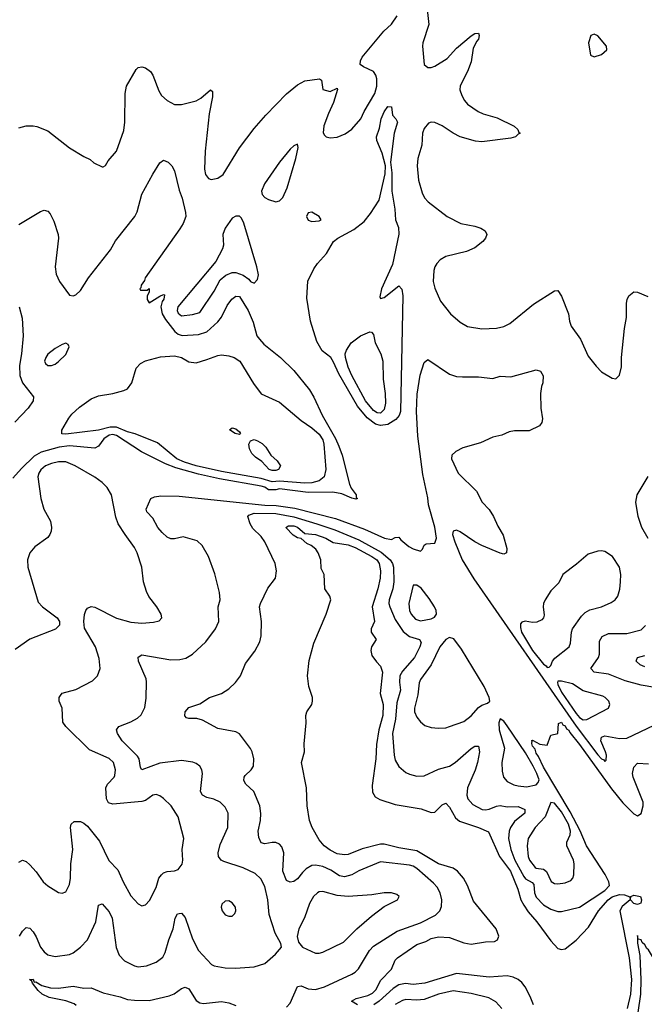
# Model space of a CAD drawing. Header units: inches. Extents: x 1384664 to 1536621, y 460766 to 646467.
# Tile 459 of 488: x 1482055 to 1485507, y 581833 to 587277. Entities that reach past the tile are written whole.
import ezdxf

# ---------------------------------------------------------------- set-up
doc = ezdxf.new("R2010")
doc.units = ezdxf.units.IN
doc.header["$MEASUREMENT"] = 0
doc.layers.add('B4588', color=7, linetype='Continuous')

msp = doc.modelspace()

# ---------------------------------------------------------------- linework, layer by layer
at = {"layer": 'B4588', "color": 5}
for points, elevation in [([(1484306, 587350), (1484315.4, 587250), (1484283.5, 587150), (1484281.1, 587130), (1484290.3, 587030.3), (1484310, 587012.4), (1484330, 587013.1), (1484350, 587020.8), (1484417.1, 587062.8), (1484470, 587120.3), (1484550, 587188), (1484570, 587200.4), (1484590, 587202.8), (1484594.3, 587190), (1484591.1, 587170), (1484580.8, 587159.2), (1484560.7, 587119.3), (1484550, 587044.5), (1484529.2, 586990), (1484488.6, 586911.4), (1484488.3, 586890), (1484498.3, 586858.3), (1484512.9, 586830), (1484530, 586810.3), (1484588.9, 586768.9), (1484616.5, 586756.5), (1484693.8, 586733.8), (1484788.7, 586688.7), (1484807.7, 586670), (1484814, 586654), (1484822, 586650), (1484810, 586645.2), (1484794.8, 586630), (1484770, 586621.6), (1484610, 586601.2), (1484573.7, 586606.3), (1484488.8, 586628.8), (1484450, 586649.3), (1484390, 586691), (1484350, 586709.2), (1484330, 586711.2), (1484314.8, 586705.2), (1484290, 586675.8), (1484282.1, 586650), (1484277.4, 586582.6), (1484255.2, 586510), (1484251, 586469), (1484259.8, 586390), (1484280.1, 586320.1), (1484292.7, 586292.7), (1484312.8, 586270), (1484418, 586190), (1484492.7, 586150), (1484570, 586135.3), (1484603.8, 586123.8), (1484628.5, 586110), (1484636.5, 586090), (1484630.2, 586070), (1484614.4, 586050), (1484570, 586016.1), (1484523.6, 585996.4), (1484410, 585968.6), (1484379.3, 585950), (1484361, 585930), (1484348.8, 585910), (1484343.5, 585890), (1484339.8, 585830), (1484350, 585793), (1484381.4, 585721.4), (1484435.3, 585650), (1484490, 585605.7), (1484530, 585580.3), (1484610, 585568.9), (1484690, 585572), (1484730, 585581.3), (1484763.3, 585596.7), (1484894.8, 585705.2), (1485010, 585779), (1485030, 585779.5), (1485049.2, 585749.2), (1485088, 585650), (1485093.6, 585610), (1485102.8, 585582.8), (1485154.3, 585510), (1485197.7, 585417.7), (1485240.7, 585360.7), (1485270, 585330.7), (1485330, 585296), (1485350, 585291), (1485370, 585311.3), (1485382, 585358), (1485380.5, 585410), (1485397.5, 585570), (1485409.8, 585630), (1485408.9, 585710), (1485412.4, 585730), (1485422.6, 585750), (1485450, 585772.2), (1485470, 585770.3), (1485526.3, 585746.3)], 680), ([(1482050, 586679.3), (1482089.7, 586690.3), (1482130, 586690.3), (1482150, 586687), (1482210, 586662), (1482330, 586568.4), (1482410, 586520.5), (1482444.9, 586504.9), (1482465.1, 586485.1), (1482510, 586463), (1482516.2, 586463.8), (1482529.4, 586470.6), (1482543.9, 586496.1), (1482589.6, 586550.3), (1482630, 586664), (1482636.8, 586710), (1482638.2, 586870), (1482645.1, 586910), (1482698.6, 587001.4), (1482710, 587013.7), (1482730, 587016.5), (1482750, 587010.3), (1482777.4, 586990), (1482790, 586970.4), (1482823.2, 586883.2), (1482838.7, 586858.7), (1482870, 586830.2), (1482910, 586807.6), (1482950, 586809), (1483030, 586829.1), (1483056.3, 586843.7), (1483110, 586890.2), (1483119.8, 586879.8), (1483119.8, 586850), (1483102.5, 586757.5), (1483080.4, 586550), (1483077, 586450), (1483082.1, 586422.1), (1483099.2, 586399.2), (1483113.3, 586393.3), (1483150, 586401), (1483179.3, 586420.7), (1483270, 586568.8), (1483350, 586674.8), (1483415, 586750), (1483530, 586867.7), (1483590, 586916.4), (1483630, 586938.8), (1483711.1, 586951.1), (1483723.6, 586943.6), (1483731.3, 586891.3), (1483770, 586881), (1483810, 586898), (1483812.2, 586892.2), (1483790, 586819.5), (1483761.4, 586758.6), (1483736.1, 586690), (1483731.7, 586651.7), (1483738.9, 586639), (1483749.5, 586629.5), (1483770, 586624.8), (1483810, 586628.5), (1483853.7, 586646.3), (1483890, 586672.1), (1483940.2, 586730), (1483958.3, 586770), (1484017.5, 586870), (1484028.4, 586910), (1484028.2, 586950), (1484022.8, 586970), (1484010.6, 586990), (1483955.8, 587015.8), (1483936.3, 587030), (1483937.7, 587050), (1483947.2, 587070), (1484066.9, 587213.1), (1484110, 587252.8), (1484141.2, 587298.8)], 680), ([(1482050, 586144.9), (1482170, 586217.3), (1482190, 586224), (1482210, 586218.8), (1482223.4, 586203.4), (1482242.9, 586162.9), (1482267.4, 586090), (1482268.9, 586070), (1482250.4, 585910.4), (1482257.1, 585870), (1482275.5, 585830), (1482330, 585754), (1482350, 585750.6), (1482364.8, 585755.2), (1482390, 585780.7), (1482435.4, 585850), (1482555.8, 586004.2), (1482585, 586055), (1482691.1, 586190), (1482704.4, 586215.6), (1482730, 586312.4), (1482790, 586422.8), (1482830, 586486), (1482850, 586501), (1482874.8, 586490), (1482895.5, 586470), (1482910, 586441), (1482935.5, 586335.5), (1482952.6, 586290), (1482971.8, 586211.8), (1482972.5, 586190), (1482958.2, 586150), (1482939.8, 586120.2), (1482748.7, 585850), (1482744.6, 585835.4), (1482726.7, 585810), (1482724.9, 585795.1), (1482718.8, 585790), (1482722, 585782), (1482759, 585781), (1482770.7, 585790.7), (1482770.7, 585770), (1482758.8, 585750), (1482758.8, 585730), (1482770, 585711.3), (1482830, 585747.7), (1482850, 585757.3), (1482855.2, 585755.2), (1482851.8, 585731.8), (1482841.8, 585718.2), (1482835.8, 585690), (1482842.3, 585650), (1482860.3, 585620.3), (1482913.1, 585553.1), (1482930, 585538.7), (1482952, 585532), (1483043, 585537), (1483088.3, 585551.7), (1483150, 585606.3), (1483170, 585631.7), (1483202.2, 585697.8), (1483227.3, 585732.7), (1483250, 585749), (1483270, 585747.2), (1483318, 585670), (1483344.8, 585604.8), (1483366.4, 585530), (1483379.7, 585510), (1483403.7, 585483.7), (1483496.5, 585410), (1483570, 585337.6), (1483657.1, 585230), (1483680.5, 585190), (1483727.2, 585090), (1483801.3, 584961.3), (1483819.7, 584919.7), (1483836.9, 584870), (1483877, 584710), (1483887, 584687), (1483914.9, 584650), (1483915.3, 584635.3), (1483922, 584630), (1483913.2, 584626.8), (1483890, 584632), (1483836.3, 584656.3), (1483785.5, 584665.5), (1483650, 584663.6), (1483490, 584684.1), (1483470, 584677.1), (1483430, 584678.7), (1483410, 584692.5), (1483390, 584698.8), (1483158.7, 584738.7), (1483043.5, 584763.5), (1482918.6, 584798.6), (1482860.7, 584820.7), (1482728.7, 584888.7), (1482590, 584978), (1482570, 584983.7), (1482550, 584980.8), (1482520.3, 584959.7), (1482490, 584918.7), (1482470, 584908.5), (1482330, 584921.6), (1482273.2, 584913.2), (1482173.3, 584886.7), (1482135.5, 584864.5), (1482064.8, 584795.2), (1482017.1, 584742.9)], 660), ([(1482052.7, 585690), (1482067.6, 585627.6), (1482073.5, 585530), (1482065.1, 585430), (1482054.1, 585365.9), (1482055.7, 585310), (1482070.1, 585270), (1482131.1, 585191.1), (1482129.2, 585170), (1482102.5, 585130), (1482027.5, 585052.5)], 640), ([(1482054.2, 582210), (1482070, 582237.1), (1482090, 582257.6), (1482110, 582253.4), (1482130, 582233.1), (1482146.4, 582206.4), (1482170.3, 582150), (1482190, 582123.1), (1482210, 582106.7), (1482250, 582097.2), (1482330, 582109.2), (1482350, 582118.2), (1482390, 582148.3), (1482429.4, 582190.6), (1482475.3, 582290), (1482490, 582380.7), (1482510, 582388.4), (1482550, 582344.9), (1482566.6, 582310), (1482588.2, 582148.2), (1482604.7, 582104.7), (1482633.7, 582073.7), (1482690, 582045.3), (1482710, 582041.1), (1482754.9, 582045.1), (1482810, 582066.7), (1482845.8, 582094.2), (1482859.5, 582120.5), (1482878.3, 582190), (1482902.4, 582250), (1482914, 582310), (1482927.1, 582332.8), (1482936.2, 582336.2), (1482950, 582336.5), (1482970, 582313.4), (1483010, 582195.3), (1483043.2, 582130), (1483114.2, 582054.2), (1483130, 582046.2), (1483190, 582035), (1483247.8, 582032.2), (1483350, 582041.1), (1483410, 582059.3), (1483469.3, 582110), (1483501.2, 582150), (1483499, 582170), (1483466.4, 582226.4), (1483433.3, 582330), (1483426.3, 582410), (1483410, 582485.1), (1483387.5, 582527.5), (1483356.8, 582556.8), (1483290, 582587.6), (1483182.5, 582622.5), (1483168.8, 582630), (1483153.7, 582650), (1483152, 582670), (1483162.3, 582717.7), (1483205, 582810), (1483206.2, 582890), (1483190, 582923.6), (1483163.6, 582950), (1483127.8, 582967.8), (1483090, 582976.8), (1483064.5, 582990), (1483055, 583010), (1483064.5, 583110), (1483061.5, 583130), (1483050, 583149.6), (1483030, 583165.1), (1483012, 583172), (1482950, 583181.1), (1482830, 583165.8), (1482730, 583129.8), (1482722.3, 583142.3), (1482714.5, 583190), (1482705.9, 583206), (1482621.8, 583290), (1482595.1, 583330), (1482589.7, 583350), (1482602.7, 583370), (1482670, 583394.9), (1482705.6, 583414.4), (1482726.3, 583433.7), (1482745.7, 583474.3), (1482753.8, 583526.2), (1482756.6, 583616.6), (1482753.6, 583633.6), (1482710.9, 583730), (1482710, 583752.7), (1482730, 583765.2), (1482890, 583738), (1482940.3, 583739.7), (1482973.3, 583746.7), (1483009.7, 583770), (1483083, 583837), (1483136.9, 583910), (1483156, 583950), (1483152.6, 584030), (1483162, 584070), (1483159.7, 584110), (1483132.9, 584212.9), (1483099.3, 584310), (1483062.9, 584370), (1483035.3, 584395.3), (1482958.5, 584418.5), (1482910, 584406.6), (1482890, 584406.4), (1482870, 584415.6), (1482841.8, 584441.8), (1482818.8, 584470), (1482790, 584522), (1482756.9, 584556.9), (1482753, 584570), (1482779.7, 584630), (1482800.6, 584639.4), (1482834.7, 584645.3), (1482936.6, 584643.4), (1483410, 584592.4), (1483472, 584592), (1483576.4, 584576.4), (1483800, 584520), (1483961.2, 584461.2), (1484071.3, 584410), (1484110, 584402.8), (1484130, 584414), (1484150, 584416), (1484161.4, 584401.4), (1484205.2, 584365.2), (1484230, 584350.8), (1484270, 584338), (1484282, 584350), (1484290, 584372), (1484301.2, 584378.8), (1484350, 584382), (1484358, 584410), (1484349.4, 584470.6), (1484314.2, 584594.2), (1484310, 584634), (1484282.4, 584762.4), (1484254.8, 584974.8), (1484248.2, 585110), (1484252.5, 585207.5), (1484267.9, 585312.1), (1484290, 585381.6), (1484310, 585398.4), (1484430, 585316.5), (1484470, 585304.6), (1484502.4, 585302.4), (1484590, 585302.8), (1484670, 585293.4), (1484710, 585306.2), (1484770, 585302.3), (1484910, 585341.6), (1484934.4, 585334.4), (1484947.5, 585307.5), (1484947.3, 585270), (1484939.1, 585250), (1484934.4, 585210), (1484934.6, 585130), (1484943.8, 585070), (1484941.6, 585050), (1484928.7, 585031.3), (1484870, 585004.4), (1484790, 585004.1), (1484760.7, 584999.3), (1484720.7, 584979.3), (1484670, 584968.2), (1484602.5, 584937.5), (1484504.9, 584910), (1484465.5, 584890), (1484443, 584870), (1484442.4, 584850), (1484479, 584770), (1484579.2, 584670), (1484611.4, 584610), (1484649.4, 584569.4), (1484674.6, 584530), (1484697.8, 584477.8), (1484727.1, 584427.1), (1484746.8, 584353.2), (1484744.7, 584330), (1484730, 584322.7), (1484710, 584327.3), (1484610, 584370.8), (1484570, 584390.8), (1484490, 584446.1), (1484470, 584454.2), (1484450.3, 584449.7), (1484447.2, 584430), (1484459.1, 584390), (1484500.1, 584290), (1484565.5, 584185.6), (1485130, 583370.9), (1485250, 583213.1), (1485270, 583189.6), (1485284.4, 583184.4), (1485290, 583176), (1485296.5, 583183.5), (1485298.1, 583210), (1485292.7, 583230), (1485267.3, 583290), (1485271.5, 583310), (1485290, 583317.3), (1485370, 583302), (1485410, 583305.6), (1485562.7, 583377.3)], 660), ([(1482050, 582619.5), (1482070, 582630.3), (1482090, 582623.1), (1482110, 582603.7), (1482145.4, 582565.4), (1482184.4, 582510), (1482210, 582488.2), (1482270, 582450.6), (1482290, 582447.3), (1482310, 582456), (1482330, 582496), (1482336.4, 582530), (1482337.6, 582610), (1482348.7, 582690), (1482335.4, 582810), (1482338.4, 582830), (1482355.3, 582844.7), (1482390, 582843.6), (1482410, 582835.6), (1482430, 582818.7), (1482495, 582735), (1482548.4, 582628.4), (1482597.2, 582577.2), (1482626.5, 582510), (1482670, 582433), (1482710, 582388), (1482730, 582378), (1482750, 582383), (1482772, 582408), (1482810, 582479.1), (1482824.2, 582530), (1482839.1, 582550), (1482850, 582559.6), (1482870, 582567.1), (1482910, 582571.5), (1482930, 582579.5), (1482952.8, 582607.2), (1482956.8, 582630), (1482953.7, 582690), (1482962.6, 582750), (1482931.2, 582870), (1482891.3, 582930), (1482850, 582971.1), (1482830, 582985.7), (1482810, 582993.1), (1482790, 582989.8), (1482750, 582959.8), (1482730, 582954.5), (1482570, 582939.9), (1482546.3, 582946.3), (1482535, 582970), (1482530.7, 583030), (1482540.3, 583050), (1482577.6, 583090), (1482580.9, 583099.1), (1482584.4, 583130), (1482574.2, 583170), (1482550, 583191.4), (1482441.1, 583241.1), (1482309, 583369), (1482294.1, 583394.1), (1482289.7, 583469.7), (1482273.5, 583510), (1482273.7, 583530), (1482279.6, 583540.4), (1482290, 583552.9), (1482365.6, 583574.4), (1482457.7, 583622.3), (1482484.5, 583650), (1482500.5, 583690), (1482494.3, 583745.7), (1482472.9, 583810), (1482412.4, 583912.4), (1482408.6, 583950), (1482412.4, 583987.6), (1482419.8, 584010), (1482430, 584024.2), (1482450, 584032.8), (1482470, 584029.3), (1482590, 583968.1), (1482670, 583945.4), (1482730, 583940.2), (1482793.6, 583946.4), (1482825.8, 583954.2), (1482840.9, 583970), (1482837.6, 583990), (1482813.6, 584030), (1482768.6, 584088.6), (1482756.2, 584116.2), (1482739.1, 584170), (1482730.8, 584250), (1482704.8, 584330), (1482690, 584358.3), (1482637.2, 584430), (1482599.8, 584490), (1482586.7, 584526.7), (1482562.5, 584650), (1482539.2, 584690), (1482510, 584718.5), (1482470, 584747.6), (1482361.7, 584810), (1482310, 584832.1), (1482270, 584833.5), (1482230, 584824.2), (1482197.4, 584810), (1482171.6, 584788.4), (1482160.2, 584770), (1482155.5, 584750), (1482171.3, 584630), (1482188, 584570), (1482224.5, 584504.5), (1482230.8, 584470), (1482229.4, 584450), (1482222, 584430), (1482210, 584414.6), (1482137.7, 584362.3), (1482110.3, 584330), (1482098, 584290), (1482099.6, 584250), (1482157.1, 584057.1), (1482181.3, 584030), (1482261.1, 583970), (1482274.4, 583950), (1482274.4, 583930), (1482251.8, 583908.2), (1482110, 583852.8), (1482030, 583795.2)], 680), ([(1485528.4, 584408.4), (1485493.3, 584470), (1485473.5, 584530), (1485459.8, 584610), (1485468.2, 584650), (1485527.9, 584752.1)], 660), ([(1483530, 581818.2), (1483550, 581839.7), (1483590, 581931.8), (1483610, 581934.7), (1483650, 581918), (1483690, 581915.1), (1483738.9, 581930), (1483890, 581999.3), (1483910, 582011.2), (1483927.1, 582030), (1483988.1, 582130), (1484010, 582153.8), (1484141.8, 582238.2), (1484270, 582283.3), (1484353.6, 582326.4), (1484376.4, 582350), (1484385.7, 582374.3), (1484388.1, 582410), (1484378.3, 582450), (1484361.5, 582481.5), (1484342.8, 582502.8), (1484250, 582583.2), (1484230, 582597), (1484210, 582602.4), (1484050, 582620.9), (1483930, 582571.6), (1483890, 582549.9), (1483850, 582538.1), (1483823.2, 582543.2), (1483774, 582574), (1483730, 582594.3), (1483690, 582603.1), (1483670, 582599.9), (1483637.9, 582582.1), (1483617.2, 582562.8), (1483590, 582526.8), (1483570, 582512.9), (1483550, 582508.6), (1483530, 582518.3), (1483509.9, 582570), (1483514.3, 582670), (1483504.6, 582704.6), (1483490, 582719.2), (1483470, 582727.7), (1483450, 582728.7), (1483410, 582719.8), (1483390, 582725.4), (1483376.3, 582756.3), (1483372.1, 582790), (1483385.6, 582850), (1483387.6, 582887.6), (1483382, 582930), (1483348.8, 583010), (1483305.5, 583050), (1483294.4, 583070), (1483296.4, 583090), (1483301.7, 583098.3), (1483334.3, 583130), (1483346.3, 583150), (1483348.3, 583190), (1483339.2, 583230), (1483330, 583247.3), (1483270, 583329.6), (1483250, 583340.5), (1483150, 583358.3), (1483064.7, 583404.8), (1483033.2, 583413.2), (1482990, 583414), (1482977.7, 583417.7), (1482967.8, 583427.8), (1482968.6, 583450), (1482990, 583474.6), (1483050, 583495.3), (1483103.7, 583530), (1483170, 583551.7), (1483210, 583578), (1483247.6, 583612.4), (1483275, 583650), (1483302.2, 583717.8), (1483354.7, 583785.3), (1483382.7, 583837.3), (1483388.7, 583870), (1483391.1, 583950), (1483381, 584030), (1483386, 584050), (1483425.5, 584134.5), (1483468.5, 584190), (1483474.6, 584230), (1483466, 584270), (1483409.8, 584389.8), (1483390, 584420.5), (1483344, 584464), (1483328.7, 584490), (1483315.3, 584530), (1483322.2, 584537.8), (1483351.7, 584548.3), (1483470, 584546.6), (1483570, 584528), (1483698, 584490), (1483796.5, 584456.5), (1483930, 584402.2), (1484052.5, 584332.5), (1484103.1, 584290), (1484115.2, 584270), (1484120.3, 584250), (1484123.6, 584170), (1484117, 584130), (1484096.9, 584070), (1484095, 584050), (1484100.1, 584030), (1484130, 583960.2), (1484174.5, 583894.5), (1484210, 583866.1), (1484265.5, 583850), (1484273.9, 583833.9), (1484267.4, 583810), (1484237.6, 583750), (1484170, 583675.3), (1484156.2, 583650), (1484153.6, 583613.6), (1484160.1, 583570), (1484139.8, 583500.2), (1484131.2, 583410), (1484115.7, 583330), (1484124.1, 583210), (1484130, 583183.8), (1484150, 583148.7), (1484190, 583115.3), (1484210, 583105.3), (1484250, 583094.9), (1484290, 583096.5), (1484370, 583132.5), (1484430.9, 583150), (1484461.1, 583170), (1484550, 583247.3), (1484570, 583259.6), (1484590, 583260.5), (1484596.8, 583230), (1484585, 583170), (1484572.4, 583127.6), (1484529.4, 583030), (1484526.4, 582990), (1484532.7, 582970), (1484558.6, 582938.6), (1484610.7, 582910.7), (1484630, 582907.9), (1484650, 582911.8), (1484690, 582929.6), (1484710, 582932.2), (1484750, 582924.6), (1484810, 582927.1), (1484846.5, 582910), (1484846.4, 582890), (1484790, 582843.7), (1484768.6, 582811.4), (1484760.1, 582790), (1484757.5, 582750), (1484769.3, 582690), (1484791.6, 582630), (1484840.6, 582540.6), (1484850, 582527.6), (1484887.2, 582507.2), (1484896.5, 582496.5), (1484900.5, 582450), (1484910, 582426.3), (1484950, 582384.1), (1484990, 582360.1), (1485030, 582347.1), (1485050, 582346.3), (1485150, 582370.8), (1485290, 582462), (1485314.2, 582490), (1485311.1, 582510), (1485290.4, 582550.4), (1485188.3, 582710), (1485152.3, 582792.3), (1485097.2, 582897.2), (1484950, 583144), (1484923.2, 583203.2), (1484910, 583221.1), (1484903.6, 583243.6), (1484890, 583260.9), (1484885.4, 583274.6), (1484887.6, 583287.6), (1484884, 583290), (1484890, 583294), (1484930, 583270.8), (1484970, 583266), (1484990, 583322), (1485028.9, 583331.1), (1485033.6, 583386.4), (1485050, 583393.7), (1485057.7, 583377.7), (1485070, 583373.2), (1485077.2, 583357.2), (1485090, 583348.8), (1485095.2, 583335.2), (1485150, 583270.6), (1485325.3, 583025.3), (1485388.1, 582948.1), (1485450, 582886.5), (1485470, 582876.2), (1485490, 582888.2), (1485501.2, 582930), (1485500.3, 582950), (1485444.9, 583090), (1485442.8, 583110), (1485450, 583145.3), (1485470, 583165.8), (1485530, 583162.6)], 640), ([(1483922.9, 581830), (1483889.3, 581850), (1483915.2, 581864.8), (1483978.8, 581881.2), (1484005.5, 581894.5), (1484024.9, 581915.1), (1484050, 581964.4), (1484110, 582027.7), (1484130, 582076.5), (1484142.6, 582090), (1484250, 582164.5), (1484299.3, 582180.7), (1484330, 582196.8), (1484370, 582206.4), (1484430, 582202.6), (1484510, 582173.4), (1484550, 582166.5), (1484630, 582178.8), (1484678.9, 582181.1), (1484696.3, 582190), (1484702.7, 582210), (1484687.6, 582250), (1484563.9, 582403.9), (1484529.9, 582490), (1484508.4, 582530), (1484474.6, 582570), (1484450, 582585.6), (1484370, 582610.5), (1484250, 582681.2), (1484150, 582698.5), (1484070, 582718.2), (1484050, 582717.8), (1483947, 582693), (1483870, 582661.5), (1483850, 582658.9), (1483810, 582665.3), (1483770, 582685.6), (1483736.9, 582710), (1483710, 582742), (1483671.5, 582810), (1483657.6, 582850), (1483643.6, 582930), (1483640.7, 583030), (1483612, 583170), (1483629.5, 583230), (1483626.6, 583273.4), (1483638, 583390), (1483637.2, 583430), (1483641.2, 583450), (1483669, 583490), (1483673.2, 583510), (1483672.7, 583530), (1483652.7, 583590), (1483645.2, 583650), (1483654, 583734), (1483681.2, 583830), (1483749.5, 583990), (1483774, 584070), (1483769, 584090), (1483742, 584130), (1483738, 584210), (1483722, 584242), (1483719, 584290), (1483704, 584330), (1483691.8, 584350), (1483666, 584370), (1483641.1, 584381.1), (1483610, 584409.4), (1483590, 584413), (1483567.1, 584427.1), (1483525.1, 584470), (1483540.7, 584479.3), (1483570, 584478.6), (1483590, 584471.2), (1483630, 584436.1), (1483690.4, 584430), (1483746.7, 584410), (1483787, 584387), (1483870, 584373.6), (1483910, 584359.7), (1484001.2, 584310), (1484029.4, 584290), (1484041.5, 584270), (1484049.5, 584230), (1484046.5, 584190), (1484035.3, 584130), (1484003.4, 584030), (1484015.6, 583950), (1483997.4, 583910), (1483998, 583890), (1484026, 583850), (1484000.3, 583810), (1483995.3, 583790), (1484001.8, 583761.8), (1484026.3, 583726.3), (1484050, 583702), (1484059.6, 583670), (1484048, 583552), (1484063.2, 583490), (1484062.4, 583430), (1484040.1, 583350), (1484026.9, 583270), (1484023, 583190), (1484003.1, 583043.1), (1484005.4, 583005.4), (1484020.4, 582980.4), (1484044.8, 582964.8), (1484130, 582937.2), (1484273.1, 582913.1), (1484330, 582894.4), (1484350, 582896.5), (1484390, 582935.8), (1484410, 582944.6), (1484430, 582924), (1484464.6, 582864.6), (1484486.4, 582846.4), (1484591.7, 582810), (1484646.2, 582786.2), (1484706.6, 582650), (1484767.2, 582570), (1484807.9, 582470), (1484824.7, 582410), (1484840.9, 582380.9), (1484865.1, 582345.1), (1484913.6, 582290), (1484990, 582183.9), (1485030, 582142.3), (1485050, 582135.6), (1485070, 582139.6), (1485131.5, 582188.5), (1485199.5, 582260.5), (1485254.4, 582350), (1485307.8, 582410), (1485330, 582426.8), (1485370, 582439.7), (1485397.8, 582437.8), (1485427.5, 582427.5), (1485429.1, 582410), (1485385.1, 582374.9), (1485372.1, 582350), (1485423.6, 582090), (1485436.1, 581970), (1485430.3, 581890), (1485413, 581810)], 620), ([(1485565.7, 583585.7), (1485490, 583597.6), (1485401.5, 583621.5), (1485310, 583658.2), (1485229.9, 583669.9), (1485212.2, 583690), (1485253.2, 583750), (1485259.1, 583770), (1485259.8, 583840.2), (1485273.6, 583866.4), (1485310, 583883.8), (1485410, 583883.5), (1485490, 583904.5), (1485513, 583927)], 660), ([(1485510, 583699.4), (1485483.6, 583710), (1485462.4, 583730), (1485463.3, 583736.7), (1485469, 583751), (1485510, 583761.1)], 640), ([(1485691.6, 581748.4), (1485590, 582037.4), (1485530, 582134.2), (1485521, 582141), (1485510, 582161.6), (1485494.6, 582174.6), (1485490, 582189.2), (1485474.2, 582194.2), (1485470, 582213.2), (1485470, 582172), (1485483.2, 582103.2), (1485488.2, 581968.2), (1485485.4, 581890), (1485471.4, 581788.6)], 640), ([(1482366.2, 581826.2), (1482355.1, 581835.1), (1482310, 581853), (1482218.4, 581870), (1482179.5, 581890), (1482156, 581910), (1482125.2, 581950), (1482122, 581962), (1482109.2, 581970), (1482130, 581971.5), (1482135.3, 581955.3), (1482143.2, 581956.8), (1482178, 581938), (1482224.9, 581924.9), (1482270, 581922.7), (1482350, 581932.7), (1482410, 581922.3), (1482450, 581924.4), (1482516.7, 581896.7), (1482610, 581874.4), (1482650, 581860.2), (1482690, 581855.6), (1482770, 581855), (1482880.8, 581879.2), (1482909.2, 581890.8), (1482950, 581920.9), (1482970, 581927.4), (1482990, 581918.7), (1483030, 581854), (1483050, 581841.6), (1483070, 581838.2), (1483170, 581848.6), (1483210, 581841.8), (1483250, 581826.4)], 640), ([(1484894.3, 581830), (1484875.8, 581875.8), (1484847.9, 581930), (1484830, 581953.5), (1484809.9, 581969.9), (1484783, 581983), (1484750, 581990.6), (1484650, 581982.7), (1484470, 582003.1), (1484293.4, 581950), (1484230, 581943.6), (1484188.2, 581948.2), (1484150, 581940.2), (1484119, 581921), (1484041.2, 581850), (1484013.2, 581830)], 620), ([(1484719.8, 581810), (1484686.1, 581846.1), (1484648.8, 581868.8), (1484550, 581893.7), (1484450, 581907.1), (1484370, 581889.5), (1484290, 581859.5), (1484250, 581855.6), (1484190, 581859), (1484170, 581854.9), (1484130, 581832)], 640)]:
    msp.add_lwpolyline(points, dxfattribs=dict(at, elevation=elevation))
for points, elevation in [([(1485230, 587197.2), (1485212, 587190), (1485198.8, 587150), (1485210, 587082), (1485230, 587071.3), (1485270, 587084), (1485299.3, 587110), (1485298, 587130), (1485250, 587188.7)], 720), ([(1484050, 585736), (1484070, 585741.7), (1484150, 585805.2), (1484167.8, 585787.8), (1484171.8, 585750), (1484160.1, 585110), (1484151.8, 585088.2), (1484133.9, 585066.1), (1484090, 585039.9), (1484050, 585033.6), (1484021.2, 585041.2), (1483976.2, 585076.2), (1483921.2, 585141.2), (1483818.4, 585318.4), (1483790, 585384.4), (1483774.2, 585410), (1483727, 585447), (1483698.1, 585498.1), (1483663.1, 585610), (1483642.7, 585737.3), (1483648.1, 585831.9), (1483680.5, 585899.5), (1483700.9, 585930), (1483750, 585984.9), (1483789.7, 586050), (1483812.6, 586070), (1483902.4, 586117.6), (1483958.4, 586161.6), (1483994.4, 586205.6), (1484041.1, 586278.9), (1484075.3, 586424.7), (1484076.8, 586470), (1484058.8, 586538.8), (1484028.6, 586610), (1484026.2, 586630), (1484043.4, 586676.6), (1484053.7, 586730), (1484070, 586768), (1484090, 586798), (1484110, 586794.8), (1484116.3, 586750), (1484134.8, 586730), (1484143, 586710), (1484124.9, 586650), (1484105.2, 586490), (1484112.2, 586430), (1484112.4, 586330), (1484128.3, 586230), (1484131.8, 586170), (1484148.2, 586128.2), (1484151, 586091), (1484115.4, 585924.6), (1484055.5, 585790), (1484045.5, 585745.5)], 660), ([(1483590, 586588.7), (1483570, 586579.7), (1483550, 586562.3), (1483490, 586489.8), (1483408.7, 586370), (1483391.7, 586330), (1483394.9, 586310), (1483410, 586294.9), (1483430, 586283.8), (1483470, 586270.5), (1483490, 586275.5), (1483510, 586294.9), (1483532.7, 586347.3), (1483582, 586510), (1483593.5, 586570)], 680), ([(1483270, 586191.3), (1483250, 586190.9), (1483230, 586179.2), (1483190, 586125.4), (1483177.4, 586090), (1483180.9, 586030), (1483176.3, 586010), (1483139.2, 585940.8), (1482928.1, 585690), (1482924.6, 585670), (1482930, 585654.9), (1482950, 585640.4), (1483010, 585648), (1483050, 585658), (1483130, 585776.3), (1483162, 585838), (1483194.5, 585865.5), (1483230, 585878.8), (1483250, 585879.3), (1483290, 585864.2), (1483321.7, 585841.7), (1483330, 585830.4), (1483350, 585820.5), (1483370, 585841), (1483374, 585866), (1483366.4, 585910), (1483292.9, 586152.9), (1483280.3, 586180.3)], 680), ([(1483670, 586212.2), (1483648.4, 586210), (1483639.8, 586190), (1483650, 586168), (1483670, 586162.2), (1483710, 586165.7), (1483721.2, 586170), (1483709.6, 586190)], 680), ([(1484050, 585101.7), (1484030, 585103.1), (1484010, 585117), (1483965.8, 585170), (1483889.9, 585310.1), (1483870, 585356), (1483855.4, 585410), (1483854.2, 585430), (1483860.3, 585450), (1483887.7, 585490), (1483938.5, 585530), (1483990, 585552.1), (1483998.8, 585550), (1484010, 585536), (1484020.3, 585490), (1484051.3, 585430), (1484062.2, 585390), (1484063.8, 585290), (1484075.3, 585210), (1484077.5, 585157.5), (1484070, 585122.4)], 640), ([(1482310, 585489.2), (1482290, 585482), (1482250, 585458.7), (1482210, 585427), (1482198.7, 585410), (1482192.7, 585390), (1482196.7, 585376.7), (1482210, 585364.9), (1482230, 585364.9), (1482250, 585372), (1482270, 585386.7), (1482310, 585425.7), (1482329.1, 585469.1), (1482322, 585482)], 660), ([(1483630, 584714), (1483490, 584726.3), (1483450, 584722.5), (1483390, 584741.1), (1483170, 584778.9), (1483029.8, 584810), (1482964.9, 584830), (1482923.4, 584850), (1482817, 584937), (1482693.2, 584986.8), (1482650, 584997.7), (1482590, 585024.3), (1482555.1, 585024.9), (1482490, 585007.5), (1482310, 584986.2), (1482288.3, 584988.3), (1482288.2, 585008.2), (1482325.8, 585074.2), (1482343.6, 585096.4), (1482384.8, 585135.2), (1482450, 585181.5), (1482490, 585197.6), (1482569.6, 585210), (1482630, 585226.2), (1482650, 585236.9), (1482675.4, 585270), (1482698.5, 585350), (1482723.3, 585376.7), (1482749.7, 585390.3), (1482833.2, 585413.2), (1482910, 585419), (1482948.4, 585410), (1482990, 585386.4), (1483030, 585380.9), (1483090, 585397.9), (1483150, 585421.2), (1483170, 585423.7), (1483210, 585418.6), (1483240.7, 585410), (1483271.3, 585390), (1483346.6, 585266.6), (1483389.5, 585209.5), (1483490, 585162), (1483610, 585060.6), (1483670, 585020.7), (1483710, 584985.3), (1483730, 584953.4), (1483736.7, 584930), (1483746.7, 584790), (1483738.3, 584750), (1483710, 584727.1), (1483670, 584717)], 640), ([(1483270, 584983.7), (1483245.2, 584990), (1483214, 585010), (1483230, 585020.7), (1483250, 585015.3), (1483270, 584998.8), (1483275.5, 584990)], 620), ([(1483450, 584784.3), (1483434.3, 584790), (1483394, 584834), (1483358.2, 584858.2), (1483338.2, 584878.2), (1483324.9, 584904.9), (1483321.7, 584930), (1483331.1, 584948.9), (1483350, 584955.2), (1483370, 584949.1), (1483394.6, 584934.6), (1483414.6, 584914.6), (1483443.7, 584870), (1483477.8, 584837.8), (1483496.3, 584810), (1483486, 584790), (1483470, 584785)], 620), ([(1485270, 584340.7), (1485250, 584338.4), (1485197.1, 584322.9), (1485133.4, 584266.6), (1485057.3, 584210), (1485035.6, 584164.4), (1484990, 584119.3), (1484959.5, 584070), (1484950.4, 584050), (1484948.5, 584030), (1484954.4, 583985.6), (1484950.3, 583969.7), (1484940.7, 583959.3), (1484913.5, 583946.5), (1484890, 583943.6), (1484848.3, 583951.7), (1484830, 583946.6), (1484823.2, 583936.8), (1484822.5, 583917.5), (1484829.3, 583890), (1484890, 583790.1), (1484950, 583713), (1484964.3, 583704.3), (1484970, 583694.6), (1484982, 583698), (1484990, 583706.8), (1485000.4, 583730), (1485013.6, 583746.4), (1485091.1, 583810), (1485099.7, 583830), (1485105.1, 583890), (1485110.9, 583910), (1485160.7, 583979.3), (1485180.9, 583999.1), (1485206.2, 584013.8), (1485270, 584030.2), (1485324.6, 584055.4), (1485345.6, 584070), (1485361.3, 584090), (1485371.9, 584128.1), (1485376.1, 584170), (1485377.2, 584210), (1485370.9, 584250), (1485331.8, 584310), (1485290, 584336.2)], 680), ([(1484250, 584150.7), (1484230.2, 584149.8), (1484206.6, 584050), (1484210.1, 584010), (1484218.9, 583990), (1484243.3, 583963.3), (1484270, 583954.2), (1484330, 583964.7), (1484347.1, 583973), (1484358.2, 583990), (1484356, 584010), (1484346.9, 584030), (1484317.5, 584077.5), (1484273.7, 584133.7)], 660), ([(1484430, 583862), (1484410, 583850.5), (1484376.4, 583810), (1484328.9, 583710), (1484271.1, 583628.9), (1484263.3, 583610), (1484255.9, 583544.1), (1484236.3, 583470), (1484237.2, 583450), (1484250, 583420.4), (1484270, 583394.9), (1484294.8, 583374.8), (1484330, 583364), (1484370, 583360.9), (1484410, 583362.7), (1484430, 583369), (1484510, 583396.5), (1484550, 583427.9), (1484590, 583474.8), (1484610, 583487.6), (1484641.1, 583499), (1484652.7, 583510), (1484649.4, 583530), (1484622.5, 583590), (1484497.4, 583797.4), (1484453.6, 583853.6)], 660), ([(1485050, 583619.8), (1485030, 583619.5), (1485027, 583613), (1485030, 583601.6), (1485050, 583558.7), (1485130, 583440.9), (1485150, 583418.6), (1485170, 583406.3), (1485190, 583407.6), (1485309.5, 583470), (1485317.4, 583490), (1485311.2, 583510), (1485291.6, 583530), (1485277.2, 583537.2), (1485170, 583566.2), (1485110, 583605.3)], 680), ([(1484710, 583412), (1484703, 583390), (1484705.1, 583350), (1484735.1, 583250), (1484720.2, 583170), (1484721.5, 583121.5), (1484729.3, 583089.3), (1484750, 583065.2), (1484786.8, 583046.8), (1484810, 583040.6), (1484855.9, 583035.9), (1484910, 583047.1), (1484921.3, 583058.7), (1484925.6, 583074.4), (1484913.9, 583110), (1484893.3, 583150), (1484850, 583222.9), (1484750, 583372.6), (1484730, 583397.9)], 660), ([(1484990, 582949.8), (1484958.9, 582870), (1484903.9, 582810), (1484865.3, 582750), (1484859.2, 582710), (1484864.6, 582650), (1484872.8, 582630), (1484903.5, 582590), (1484910, 582585.4), (1484950, 582579.8), (1484966.7, 582566.7), (1484992.1, 582512.1), (1485010, 582502), (1485030, 582499.7), (1485070, 582504.1), (1485101.6, 582518.4), (1485112.6, 582530), (1485118, 582550), (1485119.4, 582610), (1485115.7, 582630), (1485079.6, 582710), (1485078.8, 582730), (1485096.7, 582770), (1485100.1, 582790), (1485088, 582830), (1485050, 582897.6), (1485010, 582944.7)], 660), ([(1483210, 582404.5), (1483190, 582403.7), (1483172.8, 582387.2), (1483168.2, 582370), (1483173.4, 582350), (1483190, 582328), (1483210, 582320.5), (1483230, 582320.7), (1483244.5, 582335.5), (1483249.4, 582350), (1483247, 582370), (1483230, 582394)], 680), ([(1483730, 582457.6), (1483710, 582455.6), (1483700.4, 582450), (1483678.9, 582430), (1483655.8, 582390), (1483629.5, 582310.6), (1483596.9, 582250), (1483587.7, 582207.7), (1483596.7, 582176.7), (1483618.8, 582150), (1483690, 582116.5), (1483710, 582115.2), (1483730, 582121.3), (1483843.8, 582176.2), (1483918.5, 582250), (1483999, 582321), (1484070, 582374.9), (1484144, 582410), (1484153.2, 582430), (1484139.6, 582439.6), (1484109.5, 582449.5), (1484069.5, 582449.5), (1484000.7, 582439.3), (1483870, 582429.8), (1483810, 582435.6)], 660), ([(1485470, 582385.4), (1485449, 582390), (1485430.9, 582410), (1485432.4, 582430), (1485450, 582436.4), (1485485.7, 582430), (1485491.6, 582410), (1485487.7, 582392.3)], 620)]:
    msp.add_lwpolyline(points, close=True, dxfattribs=dict(at, elevation=elevation))

doc.saveas('drawing.dxf')
